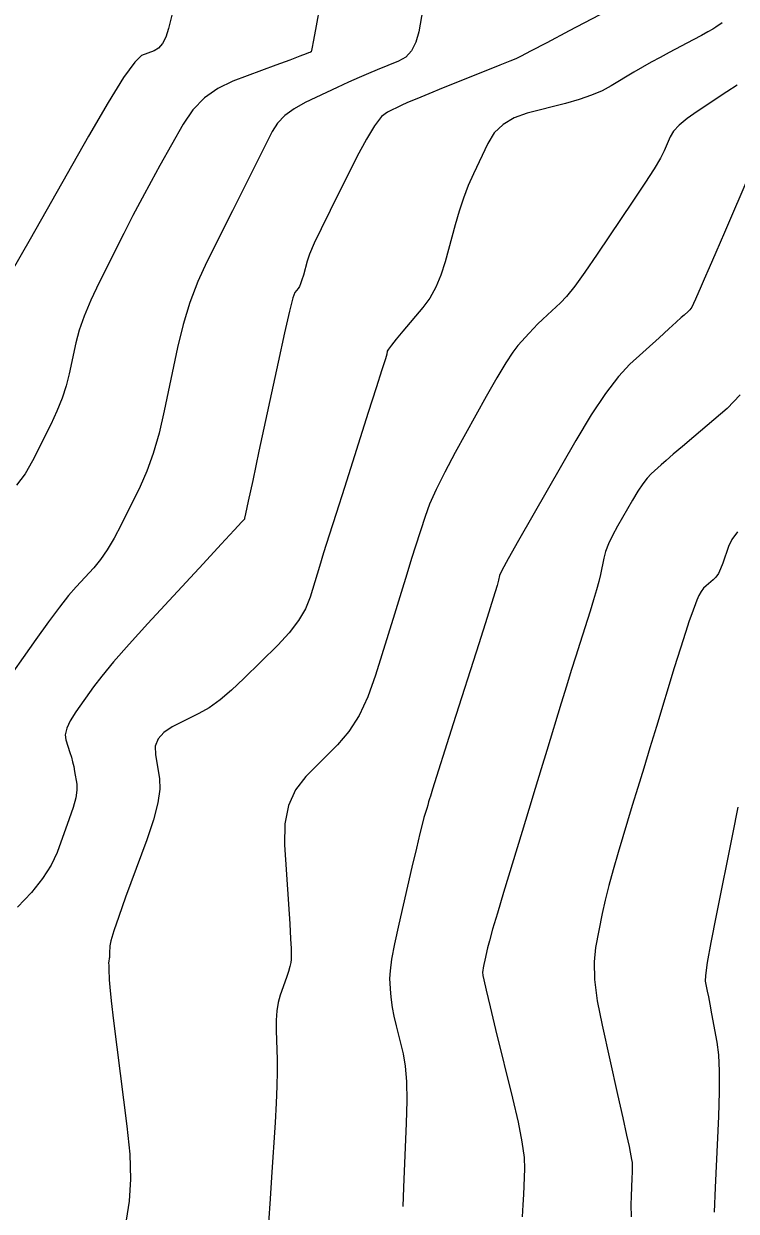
# Model space of a CAD drawing. Extents: x 2082232 to 2083549, y 592624 to 593832.
# Drawn here: x 2083189.3 to 2083221.5, y 593238.4 to 593292 of the extents above; entities that cross this region are included whole.
import ezdxf

# ---------------------------------------------------------------- set-up
doc = ezdxf.new("R2010")
doc.units = 0
doc.layers.add('DT_X_Contour_Major', color=7, linetype='Continuous')
doc.layers.add('DT_X_Contour_Minor', color=7, linetype='Continuous')

msp = doc.modelspace()

# ---------------------------------------------------------------- linework, layer by layer
at = {"layer": 'DT_X_Contour_Major'}
for points in [[(2083202.656, 593292.861), (2083202.492, 593291.953), (2083202.373, 593291.304), (2083202.299, 593290.913), (2083202.27, 593290.782), (2083202.254, 593290.775), (2083202.247, 593290.772), (2083202.236, 593290.767), (2083202.222, 593290.761), (2083202.204, 593290.752), (2083202.153, 593290.729), (2083202.046, 593290.687), (2083201.763, 593290.58), (2083201.303, 593290.409), (2083200.667, 593290.172), (2083198.736, 593289.454), (2083198.053, 593289.131), (2083197.452, 593288.7), (2083196.933, 593288.161), (2083196.495, 593287.515), (2083195.439, 593285.647), (2083195.04, 593284.931), (2083194.636, 593284.181), (2083194.226, 593283.398), (2083193.811, 593282.583), (2083192.698, 593280.363), (2083192.319, 593279.569), (2083192.017, 593278.852), (2083191.791, 593278.211), (2083191.642, 593277.647), (2083191.345, 593276.245), (2083191.21, 593275.708), (2083191.026, 593275.148), (2083190.793, 593274.566), (2083190.512, 593273.96), (2083189.697, 593272.316), (2083189.361, 593271.735), (2083188.964, 593271.224)], [(2083222.07, 593285.294), (2083220.925, 593282.631), (2083220.537, 593281.73), (2083220.233, 593281.024), (2083220.013, 593280.513), (2083219.877, 593280.197), (2083219.624, 593279.616), (2083219.533, 593279.417), (2083219.447, 593279.258), (2083219.367, 593279.139), (2083219.292, 593279.059), (2083219.102, 593278.899), (2083218.978, 593278.79), (2083218.749, 593278.583), (2083218.414, 593278.279), (2083217.974, 593277.878), (2083216.659, 593276.676), (2083216.137, 593276.123), (2083215.555, 593275.365), (2083214.914, 593274.401), (2083214.214, 593273.233), (2083212.268, 593269.844), (2083211.628, 593268.722), (2083211.166, 593267.897), (2083210.881, 593267.37), (2083210.776, 593267.141), (2083210.731, 593266.925), (2083210.662, 593266.685), (2083210.49, 593266.127), (2083210.214, 593265.252), (2083209.835, 593264.058), (2083208.686, 593260.451), (2083208.304, 593259.252), (2083208.021, 593258.361), (2083207.836, 593257.778), (2083207.75, 593257.504), (2083207.651, 593257.181), (2083207.613, 593257.056), (2083207.572, 593256.922), (2083207.529, 593256.78), (2083207.483, 593256.629), (2083207.357, 593256.214), (2083207.289, 593255.957), (2083207.176, 593255.498), (2083207.02, 593254.837), (2083206.82, 593253.973), (2083206.228, 593251.4), (2083206.036, 593250.523), (2083205.902, 593249.824), (2083205.828, 593249.302), (2083205.812, 593248.956), (2083205.847, 593248.272), (2083205.873, 593247.988), (2083205.925, 593247.65), (2083206.003, 593247.258), (2083206.107, 593246.811), (2083206.419, 593245.549), (2083206.515, 593244.999), (2083206.571, 593244.295), (2083206.587, 593243.437), (2083206.562, 593242.426), (2083206.441, 593239.523), (2083206.403, 593238.654)]]:
    msp.add_lwpolyline(points, dxfattribs=at)
at = {"layer": 'DT_X_Contour_Minor'}
for points in [[(2083216.999, 593293.352), (2083213.913, 593291.725), (2083212.9, 593291.192), (2083212.176, 593290.81), (2083211.741, 593290.581), (2083211.596, 593290.505), (2083211.594, 593290.505), (2083211.594, 593290.505), (2083211.593, 593290.505), (2083211.593, 593290.505), (2083211.593, 593290.504), (2083211.593, 593290.503), (2083211.503, 593290.466), (2083211.233, 593290.358), (2083210.783, 593290.177), (2083210.154, 593289.924), (2083208.235, 593289.154), (2083207.577, 593288.887), (2083207.04, 593288.666), (2083206.625, 593288.489), (2083206.331, 593288.357), (2083205.71, 593288.065), (2083205.45, 593287.856), (2083205.133, 593287.448), (2083204.762, 593286.841), (2083204.335, 593286.035), (2083203.122, 593283.619), (2083202.716, 593282.797), (2083202.408, 593282.142), (2083202.198, 593281.654), (2083202.086, 593281.334), (2083201.917, 593280.703), (2083201.855, 593280.488), (2083201.795, 593280.315), (2083201.736, 593280.186), (2083201.68, 593280.099), (2083201.532, 593279.924), (2083201.444, 593279.678), (2083201.288, 593279.071), (2083201.065, 593278.104), (2083200.775, 593276.777), (2083199.912, 593272.756), (2083199.629, 593271.436), (2083199.426, 593270.491), (2083199.303, 593269.921), (2083199.262, 593269.726), (2083199.256, 593269.7), (2083199.255, 593269.695), (2083199.254, 593269.692), (2083199.254, 593269.69), (2083199.253, 593269.689), (2083199.136, 593269.562), (2083198.786, 593269.183), (2083198.203, 593268.551), (2083197.387, 593267.668), (2083194.9, 593264.975), (2083194.047, 593264.038), (2083193.353, 593263.249), (2083192.818, 593262.606), (2083192.441, 593262.11), (2083191.649, 593260.983), (2083191.397, 593260.587), (2083191.238, 593260.245), (2083191.17, 593259.955), (2083191.193, 593259.718), (2083191.378, 593259.158), (2083191.444, 593258.947), (2083191.501, 593258.735), (2083191.551, 593258.52), (2083191.592, 593258.303), (2083191.691, 593257.722), (2083191.698, 593257.46), (2083191.644, 593257.112), (2083191.528, 593256.677), (2083191.351, 593256.155), (2083190.797, 593254.646), (2083190.53, 593254.068), (2083190.144, 593253.463), (2083189.639, 593252.832), (2083189.014, 593252.174)], [(2083207.374, 593293.066), (2083207.125, 593291.682), (2083206.997, 593291.21), (2083206.803, 593290.831), (2083206.541, 593290.545), (2083206.212, 593290.353), (2083205.245, 593289.964), (2083204.86, 593289.805), (2083204.43, 593289.619), (2083203.956, 593289.405), (2083203.438, 593289.165), (2083201.995, 593288.487), (2083201.497, 593288.215), (2083201.084, 593287.908), (2083200.757, 593287.565), (2083200.516, 593287.188), (2083199.987, 593286.134), (2083199.759, 593285.68), (2083199.126, 593284.418), (2083198.721, 593283.611), (2083197.563, 593281.301), (2083197.155, 593280.409), (2083196.798, 593279.467), (2083196.494, 593278.474), (2083196.242, 593277.431), (2083195.64, 593274.58), (2083195.403, 593273.564), (2083195.142, 593272.655), (2083194.857, 593271.851), (2083194.55, 593271.153), (2083193.698, 593269.435), (2083193.38, 593268.83), (2083193.068, 593268.305), (2083192.76, 593267.86), (2083192.458, 593267.495), (2083191.656, 593266.627), (2083191.318, 593266.235), (2083190.904, 593265.71), (2083190.414, 593265.051), (2083189.848, 593264.259), (2083188.237, 593261.969)], [(2083196.115, 593292.971), (2083195.827, 593291.833), (2083195.706, 593291.45), (2083195.558, 593291.154), (2083195.384, 593290.944), (2083195.184, 593290.821), (2083194.615, 593290.609), (2083194.305, 593290.322), (2083193.802, 593289.62), (2083193.106, 593288.501), (2083192.217, 593286.968), (2083189.589, 593282.324), (2083188.706, 593280.804)], [(2083220.825, 593292.084), (2083220.54, 593291.892), (2083220.395, 593291.802), (2083220.176, 593291.677), (2083219.881, 593291.516), (2083219.511, 593291.319), (2083218.424, 593290.746), (2083218.019, 593290.529), (2083217.62, 593290.309), (2083217.227, 593290.085), (2083216.841, 593289.857), (2083215.817, 593289.245), (2083215.4, 593289.024), (2083214.917, 593288.818), (2083214.368, 593288.628), (2083213.753, 593288.454), (2083212.025, 593288.011), (2083211.427, 593287.801), (2083210.931, 593287.503), (2083210.536, 593287.119), (2083210.241, 593286.647), (2083209.592, 593285.272), (2083209.358, 593284.742), (2083209.142, 593284.183), (2083208.945, 593283.595), (2083208.767, 593282.979), (2083208.318, 593281.298), (2083208.128, 593280.697), (2083207.896, 593280.152), (2083207.621, 593279.666), (2083207.305, 593279.236), (2083206.404, 593278.168), (2083206.107, 593277.811), (2083205.892, 593277.542), (2083205.759, 593277.36), (2083205.707, 593277.266), (2083205.678, 593277.131), (2083205.618, 593276.929), (2083205.46, 593276.422), (2083205.203, 593275.611), (2083204.848, 593274.496), (2083203.769, 593271.117), (2083203.395, 593269.944), (2083203.083, 593268.957), (2083202.831, 593268.159), (2083202.642, 593267.547), (2083202.218, 593266.166), (2083202.007, 593265.642), (2083201.694, 593265.106), (2083201.277, 593264.558), (2083200.758, 593263.998), (2083199.235, 593262.489), (2083198.679, 593261.965), (2083198.154, 593261.527), (2083197.659, 593261.175), (2083197.195, 593260.907), (2083195.998, 593260.309), (2083195.614, 593260.062), (2083195.359, 593259.77), (2083195.234, 593259.433), (2083195.239, 593259.051), (2083195.423, 593257.973), (2083195.439, 593257.497), (2083195.349, 593256.879), (2083195.151, 593256.12), (2083194.847, 593255.218), (2083193.895, 593252.623), (2083193.582, 593251.756), (2083193.358, 593251.101), (2083193.222, 593250.659), (2083193.176, 593250.43), (2083193.169, 593250.101), (2083193.166, 593249.991), (2083193.162, 593249.907), (2083193.157, 593249.849), (2083193.151, 593249.818), (2083193.134, 593249.77), (2083193.129, 593249.731), (2083193.128, 593249.652), (2083193.129, 593249.532), (2083193.133, 593249.372), (2083193.148, 593248.889), (2083193.174, 593248.564), (2083193.241, 593247.949), (2083193.35, 593247.046), (2083193.499, 593245.853), (2083193.953, 593242.288), (2083194.078, 593241.02), (2083194.113, 593239.888), (2083194.058, 593238.894), (2083193.914, 593238.036)], [(2083221.495, 593289.282), (2083221.039, 593288.981), (2083219.693, 593288.094), (2083219.239, 593287.773), (2083218.885, 593287.475), (2083218.631, 593287.201), (2083218.478, 593286.949), (2083218.202, 593286.309), (2083218.037, 593285.987), (2083217.746, 593285.501), (2083217.331, 593284.85), (2083216.791, 593284.036), (2083215.184, 593281.644), (2083214.628, 593280.835), (2083214.168, 593280.198), (2083213.802, 593279.735), (2083213.53, 593279.446), (2083212.933, 593278.906), (2083212.713, 593278.703), (2083212.503, 593278.498), (2083212.3, 593278.291), (2083212.107, 593278.083), (2083211.602, 593277.526), (2083211.371, 593277.225), (2083211.055, 593276.74), (2083210.657, 593276.07), (2083210.174, 593275.216), (2083208.775, 593272.692), (2083208.296, 593271.802), (2083207.909, 593271.024), (2083207.613, 593270.357), (2083207.408, 593269.803), (2083206.983, 593268.473), (2083206.804, 593267.907), (2083206.586, 593267.207), (2083206.327, 593266.372), (2083206.029, 593265.403), (2083205.18, 593262.64), (2083204.834, 593261.666), (2083204.433, 593260.818), (2083203.976, 593260.094), (2083203.463, 593259.496), (2083202.021, 593258.066), (2083201.556, 593257.472), (2083201.243, 593256.76), (2083201.081, 593255.932), (2083201.071, 593254.986), (2083201.245, 593252.307), (2083201.302, 593251.415), (2083201.342, 593250.748), (2083201.365, 593250.306), (2083201.371, 593250.088), (2083201.366, 593249.807), (2083201.351, 593249.678), (2083201.31, 593249.499), (2083201.243, 593249.272), (2083201.151, 593248.997), (2083200.87, 593248.196), (2083200.78, 593247.872), (2083200.72, 593247.499), (2083200.69, 593247.078), (2083200.691, 593246.609), (2083200.732, 593245.294), (2083200.737, 593244.747), (2083200.724, 593244.091), (2083200.692, 593243.326), (2083200.64, 593242.453), (2083200.478, 593239.98), (2083200.413, 593239.001), (2083200.341, 593237.916)], [(2083221.633, 593275.305), (2083221.046, 593274.674), (2083219.54, 593273.407), (2083219.025, 593272.972), (2083218.608, 593272.616), (2083218.289, 593272.341), (2083218.07, 593272.145), (2083217.615, 593271.729), (2083217.435, 593271.538), (2083217.234, 593271.276), (2083217.012, 593270.943), (2083216.77, 593270.539), (2083216.097, 593269.367), (2083215.869, 593268.948), (2083215.69, 593268.568), (2083215.559, 593268.229), (2083215.476, 593267.929), (2083215.322, 593267.184), (2083215.249, 593266.872), (2083215.148, 593266.492), (2083215.018, 593266.047), (2083214.858, 593265.534), (2083214.394, 593264.079), (2083214.212, 593263.501), (2083214.011, 593262.86), (2083213.793, 593262.154), (2083213.556, 593261.385), (2083212.903, 593259.248), (2083212.649, 593258.418), (2083212.379, 593257.53), (2083212.092, 593256.585), (2083211.788, 593255.582), (2083210.954, 593252.83), (2083210.675, 593251.901), (2083210.461, 593251.176), (2083210.313, 593250.656), (2083210.232, 593250.342), (2083210.101, 593249.775), (2083210.059, 593249.582), (2083210.03, 593249.428), (2083210.013, 593249.313), (2083210.01, 593249.237), (2083210.017, 593249.086), (2083210.056, 593248.891), (2083210.165, 593248.419), (2083210.346, 593247.671), (2083210.597, 593246.646), (2083211.363, 593243.545), (2083211.612, 593242.473), (2083211.784, 593241.584), (2083211.881, 593240.877), (2083211.901, 593240.353), (2083211.853, 593239.199), (2083211.83, 593238.73), (2083211.796, 593238.186)], [(2083221.519, 593269.111), (2083221.256, 593268.763), (2083221.105, 593268.459), (2083220.852, 593267.706), (2083220.753, 593267.447), (2083220.649, 593267.233), (2083220.538, 593267.065), (2083220.421, 593266.943), (2083220.099, 593266.679), (2083219.983, 593266.564), (2083219.875, 593266.416), (2083219.774, 593266.236), (2083219.682, 593266.023), (2083219.445, 593265.414), (2083219.33, 593265.09), (2083219.161, 593264.575), (2083218.939, 593263.87), (2083218.662, 593262.974), (2083217.854, 593260.332), (2083217.559, 593259.366), (2083217.279, 593258.448), (2083217.014, 593257.578), (2083216.765, 593256.757), (2083216.122, 593254.632), (2083215.896, 593253.863), (2083215.702, 593253.149), (2083215.54, 593252.49), (2083215.41, 593251.887), (2083215.104, 593250.353), (2083215.036, 593249.703), (2083215.063, 593248.902), (2083215.184, 593247.95), (2083215.4, 593246.848), (2083216.101, 593243.708), (2083216.334, 593242.662), (2083216.507, 593241.881), (2083216.62, 593241.364), (2083216.673, 593241.11), (2083216.734, 593240.787), (2083216.752, 593240.643), (2083216.761, 593240.453), (2083216.761, 593240.217), (2083216.751, 593239.935), (2083216.713, 593239.122), (2083216.704, 593238.738), (2083216.707, 593238.198)], [(2083221.528, 593256.692), (2083221.283, 593255.471), (2083220.55, 593251.799), (2083220.313, 593250.581), (2083220.151, 593249.679), (2083220.063, 593249.093), (2083220.05, 593248.825), (2083220.116, 593248.531), (2083220.149, 593248.374), (2083220.198, 593248.126), (2083220.264, 593247.786), (2083220.346, 593247.355), (2083220.586, 593246.081), (2083220.658, 593245.513), (2083220.693, 593244.764), (2083220.691, 593243.834), (2083220.653, 593242.724), (2083220.503, 593239.521), (2083220.456, 593238.397)]]:
    msp.add_lwpolyline(points, dxfattribs=at)

doc.saveas('drawing.dxf')
